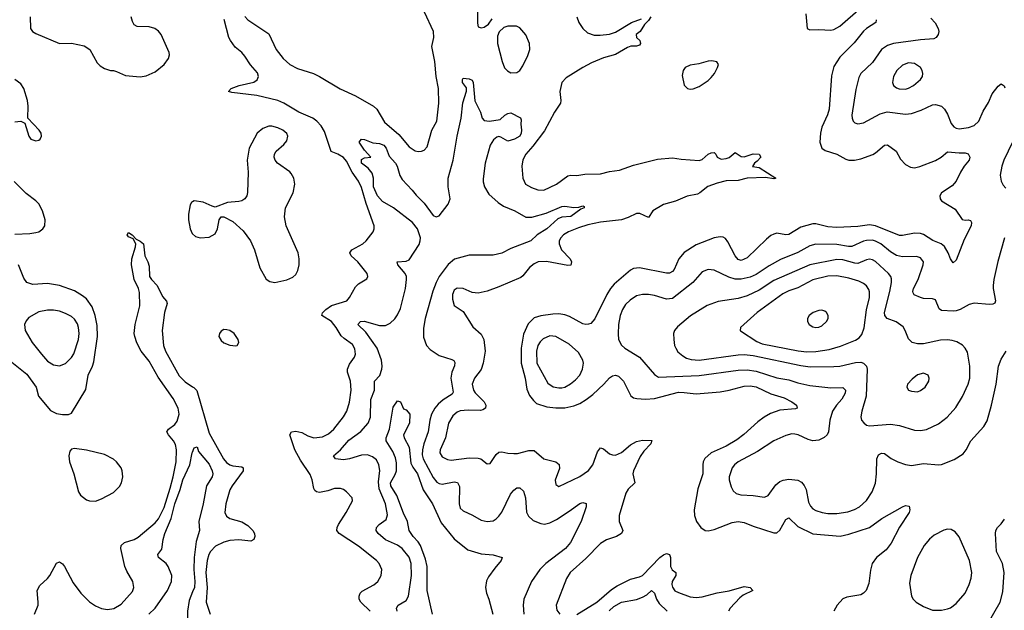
# Model space of a CAD drawing. Header units: inches. Extents: x 1682530 to 1839546, y 640742 to 791647.
# Tile 630 of 656: x 1788843 to 1795431, y 693896 to 697850. Entities that reach past the tile are written whole.
import ezdxf

# ---------------------------------------------------------------- set-up
doc = ezdxf.new("R2010")
doc.units = ezdxf.units.IN
doc.header["$MEASUREMENT"] = 0
doc.layers.add('B7689', color=7, linetype='Continuous')
doc.layers.add('B7699', color=7, linetype='Continuous')

msp = doc.modelspace()

# ---------------------------------------------------------------- linework, layer by layer
at = {"layer": 'B7689', "color": 5}
for points, elevation in [([(1788912.8, 697870), (1788915.8, 697790), (1788928.2, 697770), (1788950, 697756.5), (1789110, 697691.6), (1789190, 697692.8), (1789273.8, 697673.8), (1789311.8, 697650), (1789361.7, 697561.7), (1789381.4, 697541.4), (1789410, 697523.8), (1789450, 697510.7), (1789470, 697510.6), (1789490, 697504), (1789550, 697476.4), (1789650, 697468.5), (1789690, 697473.1), (1789750, 697500.3), (1789809.5, 697550), (1789839.3, 697590), (1789845.6, 697614.4), (1789843.7, 697630), (1789790.7, 697750.7), (1789772.8, 697772.8), (1789746.6, 697790), (1789710, 697802.2), (1789630, 697805.4), (1789610, 697815.1), (1789597, 697837), (1789589.1, 697870)], 620), ([(1788810, 697167.2), (1788850.6, 697170.6), (1788876.3, 697156.3), (1788903.1, 697070), (1788918, 697050), (1788950, 697038.7), (1788970, 697043.1), (1788980.9, 697050), (1788989.5, 697070), (1788987.3, 697090), (1788974, 697110), (1788897.2, 697190), (1788900.4, 697270), (1788895, 697310), (1788870, 697389.4), (1788850, 697421.6), (1788810, 697449.6)], 620), ([(1788810, 696413.4), (1788910, 696418), (1788950, 696424.6), (1788970, 696430.4), (1788997.6, 696450), (1789011.2, 696470), (1789012.4, 696510), (1788995.5, 696570), (1788970, 696616.8), (1788950, 696638), (1788886.3, 696686.3), (1788806.3, 696766.3)], 620), ([(1790000, 696630.8), (1789993.4, 696626.6), (1789982.8, 696610), (1789972.4, 696547.6), (1789972, 696510), (1789983.1, 696450), (1789997.8, 696417.8), (1790000, 696415.8)], 620), ([(1788942.5, 693870), (1788965.6, 693930), (1788967.7, 693950), (1788960.4, 694030), (1788977.6, 694062.4), (1789029.8, 694110.2), (1789044.7, 694130), (1789090, 694213), (1789110, 694221.6), (1789130, 694208), (1789143.1, 694190), (1789200.8, 694080.8), (1789252.7, 694010), (1789310, 693954), (1789350, 693925.7), (1789390, 693907.4), (1789430, 693901.1), (1789472.1, 693907.9), (1789522.9, 693937.1), (1789597.4, 694022.6), (1789607.8, 694050), (1789600.5, 694090), (1789559.1, 694159.1), (1789546.9, 694190), (1789519.3, 694310), (1789522.2, 694330), (1789545.1, 694350), (1789609.1, 694370.9), (1789635.1, 694384.9), (1789750, 694482.7), (1789771.7, 694508.3), (1789810, 694585.2), (1789850, 694713.1), (1789870.8, 694790), (1789889.4, 694890), (1789891.7, 694970), (1789885.4, 695005.4), (1789872.9, 695030), (1789837.8, 695070), (1789828.6, 695090), (1789839.7, 695110), (1789880.3, 695139.7), (1789897.5, 695162.5), (1789909.9, 695210), (1789904.2, 695250), (1789870, 695314), (1789770, 695457.3), (1789710, 695564.9), (1789655.3, 695630), (1789627.1, 695687.1), (1789612.3, 695730), (1789609.9, 695750), (1789614.7, 695810), (1789646.1, 695933.9), (1789644.4, 696024.4), (1789638.9, 696050), (1789609.9, 696110), (1789591.6, 696210), (1789593.3, 696250), (1789618.7, 696330), (1789619.5, 696350), (1789603.1, 696383.1), (1789570, 696395.3), (1789562.7, 696410), (1789570, 696424.7), (1789596, 696410), (1789621.4, 696381.4), (1789650, 696368.2), (1789671.8, 696350), (1789680.2, 696270), (1789701.1, 696230), (1789710, 696201), (1789711.6, 696130), (1789724.4, 696110), (1789762.8, 696070), (1789797.6, 695997.6), (1789825.3, 695965.3), (1789829.2, 695950), (1789811, 695889), (1789797, 695770), (1789806.2, 695670), (1789817.7, 695630), (1789910, 695464.8), (1789950, 695426.6), (1790000, 695392.3)], 580), ([(1788790, 695556.5), (1788890, 695476.9), (1788953.4, 695390), (1788969.1, 695329.1), (1789050, 695234.8), (1789090, 695214.8), (1789130, 695207.3), (1789170, 695206.8), (1789190, 695215.5), (1789285.3, 695374.7), (1789300.3, 695470), (1789329.9, 695530.1), (1789339.8, 695560.2), (1789363.6, 695730), (1789362, 695802), (1789349.1, 695870), (1789327.1, 695927.1), (1789290, 695980.4), (1789262.5, 696002.5), (1789210, 696034.2), (1789109.3, 696070), (1789030, 696083.5), (1788930, 696077.2), (1788890.7, 696090.7), (1788870, 696119.5), (1788835.1, 696210)], 620), ([(1789707.2, 693870), (1789750, 693911), (1789830.9, 694030), (1789859.6, 694090), (1789859.9, 694130), (1789836.7, 694190), (1789822.4, 694210), (1789772.2, 694250), (1789766.9, 694270), (1789793.3, 694306.7), (1789803, 694370), (1789814.5, 694410), (1789856.3, 694510), (1789880.7, 694610), (1789916, 694704), (1789933.9, 694770), (1789981.2, 694870), (1789997.8, 694950), (1790000, 694955.9)], 560), ([(1790000, 694019.4), (1789977.5, 693962.5), (1789964.9, 693890), (1789964.8, 693810), (1789985, 693730), (1789999.5, 693699.5), (1790000, 693698.8)], 560)]:
    msp.add_lwpolyline(points, dxfattribs=dict(at, elevation=elevation))
for points, elevation in [([(1789030, 695905.6), (1788970, 695894.2), (1788903.9, 695856.1), (1788885.3, 695834.7), (1788875.8, 695810), (1788880.3, 695770), (1788925.8, 695690), (1788989.2, 695610), (1789030, 695564.7), (1789070, 695539.2), (1789110, 695532.1), (1789150, 695548.2), (1789190, 695587.8), (1789206.2, 695613.8), (1789237, 695710), (1789241.5, 695750), (1789237.4, 695790), (1789230, 695814), (1789210, 695844.2), (1789190, 695862.5), (1789150, 695884), (1789110, 695898.2), (1789070, 695905.3)], 640), ([(1789210, 694979.3), (1789190, 694975.3), (1789178, 694962), (1789170.8, 694930), (1789176.3, 694890), (1789204.4, 694810), (1789237.6, 694690), (1789250, 694668.2), (1789290, 694636.4), (1789310, 694628.5), (1789350, 694626), (1789390, 694642.3), (1789470, 694685.5), (1789510, 694725.3), (1789523.1, 694750), (1789532.2, 694790), (1789529.7, 694829.7), (1789521.3, 694850), (1789491.8, 694890), (1789470, 694907.6), (1789410, 694938.7), (1789290, 694969.4)], 620)]:
    msp.add_lwpolyline(points, close=True, dxfattribs=dict(at, elevation=elevation))
at = {"layer": 'B7699', "color": 5}
for points, elevation in [([(1790350.3, 697870.3), (1790368.6, 697848.6), (1790510, 697754.6), (1790558.6, 697650), (1790607, 697590), (1790650, 697550.9), (1790702.6, 697522.6), (1790808.6, 697488.6), (1790850, 697470.3), (1790986.4, 697386.4), (1791090, 697340.6), (1791210.7, 697270.7), (1791232.3, 697250), (1791285, 697165), (1791380.3, 697080.3), (1791450, 696998.4), (1791490, 696972.4), (1791510, 696966.7), (1791531.2, 696968.8), (1791550, 696977.1), (1791570, 696999.1), (1791601.4, 697110), (1791633.5, 697170), (1791647.5, 697290), (1791644.2, 697390), (1791628.7, 697468.7), (1791620.9, 697570), (1791600.6, 697670), (1791613, 697730), (1791611, 697770), (1791491.8, 698031.8)], 580), ([(1791907.1, 697907.1), (1791905.8, 697825.8), (1791910, 697802.8), (1791930, 697796.3), (1791950, 697800.5), (1791979.7, 697820.3), (1792003.8, 697856.2)], 580), ([(1794103.7, 697890), (1794112, 697790), (1794130, 697781), (1794190, 697783.7), (1794270, 697779.3), (1794290, 697783.2), (1794330, 697806.3), (1794470, 697928.5)], 620), ([(1791188.8, 693890), (1791126.2, 693950), (1791115, 693970), (1791113.8, 693990), (1791120.4, 694010), (1791134.9, 694025.1), (1791212.1, 694067.9), (1791238.7, 694090), (1791261.1, 694130), (1791265.1, 694170), (1791248, 694210), (1791229.7, 694230), (1791110, 694326.2), (1790979.7, 694410), (1790965.1, 694430), (1790966.2, 694450), (1790975.3, 694470), (1791026.9, 694550), (1791069.5, 694630), (1791066.6, 694650), (1791030, 694689.5), (1791010, 694704.5), (1790990, 694711.6), (1790950, 694711.3), (1790904.9, 694695.1), (1790850, 694685.1), (1790830, 694689.6), (1790818.9, 694698.9), (1790811.1, 694711.1), (1790800.4, 694770), (1790786.3, 694806.3), (1790721.4, 694901.4), (1790684.8, 694970), (1790651.3, 695070), (1790660.9, 695090), (1790690, 695096.5), (1790730, 695087.1), (1790770, 695063.6), (1790810, 695050.2), (1790870, 695058.6), (1790910, 695078.5), (1790945.7, 695110), (1791009.2, 695190.8), (1791031.8, 695230), (1791049.9, 695290.1), (1791060.2, 695370), (1791056.8, 695430), (1791036.8, 695490), (1791036.3, 695510), (1791050, 695543.1), (1791083.9, 695590), (1791089.8, 695610.2), (1791086.3, 695646.3), (1791070, 695675.1), (1791014.9, 695714.9), (1790994.7, 695734.7), (1790961.6, 695790), (1790930, 695829), (1790865.7, 695870), (1790868.4, 695888.4), (1790890.7, 695910), (1790930, 695935.8), (1791031.1, 695968.9), (1791049.9, 695990.1), (1791090, 696062.6), (1791110, 696081.1), (1791165.1, 696114.9), (1791172.7, 696130), (1791167.3, 696150), (1791104.7, 696230), (1791062, 696270), (1791052.4, 696290), (1791065.7, 696310), (1791139.7, 696350), (1791161.7, 696370), (1791207.6, 696430), (1791214.7, 696450), (1791214.3, 696470), (1791160.6, 696620.6), (1791130, 696726), (1791110, 696769.8), (1791068.2, 696828.2), (1791030, 696902.9), (1791010, 696927.2), (1790970.8, 696950.8), (1790926.7, 696966.7), (1790882.3, 697102.3), (1790859.3, 697139.3), (1790830.7, 697170.7), (1790803.4, 697190), (1790710, 697230.3), (1790610.9, 697290.9), (1790570, 697309), (1790430, 697341.8), (1790261.6, 697361.6), (1790239.3, 697370), (1790257, 697390), (1790311.8, 697410), (1790410, 697431.1), (1790432.2, 697447.8), (1790439.8, 697470), (1790434.2, 697494.2), (1790387.5, 697547.5), (1790350, 697606.6), (1790329.1, 697630), (1790285.8, 697665.8), (1790254.5, 697710), (1790243.4, 697730), (1790210.5, 697850.5)], 580), ([(1793066.8, 697870), (1793050, 697844.5), (1793023.2, 697816.8), (1792994.8, 697770), (1792968.2, 697750), (1792970.7, 697730), (1792992.4, 697710), (1792997, 697690), (1792990, 697679.5), (1792970, 697671.6), (1792932.3, 697672.3), (1792910, 697664.8), (1792830, 697617.4), (1792750, 697594.4), (1792670, 697561.2), (1792610, 697529), (1792500.1, 697459.9), (1792471.2, 697430), (1792457.3, 697370), (1792464.2, 697310), (1792461.8, 697290), (1792421.1, 697230), (1792353.5, 697106.5), (1792277.5, 697002.5), (1792228.8, 696950), (1792209.1, 696910.9), (1792203.1, 696870), (1792208.8, 696790), (1792228.4, 696750), (1792267.3, 696727.3), (1792310, 696710.3), (1792349.1, 696709.1), (1792435.8, 696750), (1792510, 696803.6), (1792530, 696810.2), (1792570, 696806.5), (1792623.5, 696816.5), (1792730, 696818.5), (1792790, 696833.3), (1792857.2, 696842.8), (1792950, 696875.8), (1793110, 696916.5), (1793210, 696924.6), (1793270, 696915.2), (1793390, 696907.2), (1793410, 696914.4), (1793450, 696949.2), (1793470, 696959.7), (1793490, 696960.3), (1793502, 696950), (1793510.4, 696930), (1793537.1, 696917.1), (1793570, 696920.6), (1793590, 696928.4), (1793630, 696960.4), (1793670, 696934), (1793690, 696932.1), (1793750, 696951.7), (1793791, 696950), (1793803, 696930), (1793777.4, 696902.6), (1793758.8, 696890), (1793747.3, 696867.3), (1793790, 696860.4), (1793902, 696790), (1793890, 696784), (1793832.8, 696792.8), (1793711.2, 696788.8), (1793650, 696772.8), (1793569.1, 696770.9), (1793510, 696755.7), (1793447.6, 696732.4), (1793394.4, 696690), (1793377.4, 696682.6), (1793310, 696668.3), (1793230, 696634.5), (1793150, 696613.2), (1793080.3, 696570), (1793050, 696526.6), (1792991.7, 696551.7), (1792970, 696552.4), (1792915.2, 696524.8), (1792870.5, 696509.5), (1792730, 696493.7), (1792643.9, 696476.1), (1792583.1, 696456.9), (1792516.1, 696430), (1792481.6, 696410), (1792462.7, 696390), (1792453.4, 696370), (1792452.5, 696350), (1792468.8, 696310), (1792526.2, 696250), (1792535.5, 696230), (1792530, 696206.6), (1792510, 696203.7), (1792368.9, 696231.1), (1792312, 696228), (1792285.3, 696214.7), (1792253.6, 696190), (1792210, 696135.1), (1792195.9, 696124.1), (1792050, 696062.4), (1791970, 696033.3), (1791910, 696018.7), (1791870, 696022.9), (1791810, 696051.6), (1791770, 696051.8), (1791750, 696039.3), (1791738.4, 696010), (1791738, 695978), (1791750, 695936), (1791810, 695897.3), (1791874.8, 695794.8), (1791930, 695743.7), (1791948.7, 695708.7), (1791957.3, 695630), (1791945.1, 695550), (1791931.3, 695508.7), (1791885.3, 695450), (1791871.3, 695410), (1791879.3, 695370), (1791890, 695353.1), (1791951.8, 695291.8), (1791961.2, 695270), (1791959, 695250), (1791942.2, 695237.8), (1791926.3, 695233.7), (1791844.6, 695235.4), (1791790, 695230.5), (1791770, 695222.9), (1791741.8, 695198.2), (1791712.7, 695150), (1791691.9, 695050), (1791655.3, 694970), (1791653.4, 694950), (1791670, 694924.6), (1791705.3, 694905.3), (1791730, 694901.6), (1791850, 694916.6), (1791910, 694915.6), (1791929.3, 694909.3), (1791970, 694876.3), (1791990, 694879.1), (1792030, 694939.5), (1792050, 694955.3), (1792070, 694958), (1792110, 694948.4), (1792150, 694945), (1792173.4, 694946.6), (1792250, 694965.4), (1792285.8, 694965.8), (1792350.2, 694910.2), (1792431.1, 694891.1), (1792453.2, 694873.2), (1792454.5, 694845.5), (1792426.7, 694766.7), (1792430, 694738), (1792450, 694724), (1792590, 694791.7), (1792650, 694833.1), (1792678.2, 694870), (1792710, 694957.1), (1792730, 694984.2), (1792750, 694977.3), (1792790, 694944.3), (1792810, 694936.8), (1792830, 694935.9), (1792870, 694953.5), (1792930, 695004.3), (1792970, 695026.8), (1793010, 695034.7), (1793073.7, 695033.7), (1793066, 695010), (1793018.7, 694961.3), (1792993.6, 694926.4), (1792950.4, 694830.4), (1792945.5, 694810), (1792958, 694750), (1792913.8, 694706.2), (1792898.6, 694681.4), (1792853.4, 694530), (1792854.3, 694490), (1792878.7, 694430), (1792870.4, 694410), (1792837.3, 694390), (1792770, 694367.6), (1792730, 694343.5), (1792630, 694243.9), (1792525.2, 694150), (1792501.8, 694110), (1792432, 693930), (1792437.2, 693897.2), (1792457.1, 693870)], 580), ([(1794573.7, 697850), (1794572.4, 697830), (1794510, 697791.8), (1794488, 697772), (1794425.8, 697694.2), (1794330, 697598), (1794290, 697536.4), (1794274.9, 697474.9), (1794258.5, 697250), (1794247.6, 697212.4), (1794211, 697130), (1794200.6, 697090), (1794197.6, 697030), (1794210, 696990.5), (1794233.5, 696973.5), (1794310, 696950.2), (1794370, 696916.9), (1794390, 696910.3), (1794429.1, 696909.1), (1794470, 696918), (1794552.2, 696947.8), (1794570, 696957.8), (1794630, 697010.3), (1794650, 697012), (1794708.4, 696970), (1794735.9, 696915.9), (1794770, 696880.4), (1794803.4, 696863.4), (1794830, 696858.9), (1794866.6, 696866.6), (1794970, 696906.5), (1795009.6, 696930), (1795050, 696965.7), (1795130, 696958.2), (1795170, 696959), (1795190, 696952.4), (1795200.3, 696930), (1795196.5, 696910), (1795163.1, 696870), (1795137.4, 696830), (1795110, 696769.5), (1795081.4, 696738.6), (1795010, 696691), (1795000.7, 696670), (1795002.2, 696650), (1795010, 696638), (1795101.3, 696581.3), (1795150, 696513.4), (1795168.6, 696508.6), (1795190.3, 696510.3), (1795204.7, 696504.7), (1795212.4, 696492.4), (1795209.1, 696470), (1795162, 696378), (1795110, 696240.7), (1795090, 696222.9), (1795070, 696249.4), (1795054.5, 696290), (1795031.1, 696331.1), (1795009.5, 696349.5), (1794952.2, 696372.2), (1794890, 696411.2), (1794870, 696419.2), (1794830, 696421.9), (1794750, 696405.7), (1794730, 696405.4), (1794570, 696469), (1794530, 696476.6), (1794450, 696465.8), (1794310, 696459.2), (1794250, 696464.3), (1794170, 696482.4), (1794150, 696482.5), (1794070, 696461.7), (1793990, 696412.2), (1793970, 696410.6), (1793910, 696419.8), (1793890, 696414.7), (1793870, 696405.4), (1793839.3, 696380.7), (1793710, 696255.3), (1793670, 696238.4), (1793650, 696244.5), (1793630, 696268.2), (1793582.2, 696362.2), (1793565.5, 696385.5), (1793550, 696394), (1793530, 696396.8), (1793490, 696388.7), (1793370, 696342.8), (1793290, 696291.8), (1793253.4, 696250), (1793222.5, 696177.5), (1793210, 696164.5), (1793190, 696154.2), (1793170, 696152.2), (1792990.2, 696189.8), (1792950, 696183.8), (1792930, 696173.1), (1792821, 696079), (1792795.9, 696050), (1792771.4, 696010), (1792692.3, 695847.7), (1792663.5, 695816.5), (1792650, 695810.7), (1792630.2, 695809.8), (1792610, 695814.6), (1792522, 695862), (1792490, 695873.4), (1792450, 695879.9), (1792410, 695878.8), (1792330, 695867.1), (1792286.4, 695853.6), (1792246.1, 695813.9), (1792214.2, 695745.8), (1792199.3, 695650), (1792199.1, 695550), (1792225.3, 695450), (1792237, 695377), (1792254.4, 695334.4), (1792279.8, 695299.8), (1792301.2, 695281.2), (1792370, 695257.7), (1792430, 695251), (1792490, 695251.8), (1792550, 695266), (1792590, 695281), (1792633.4, 695306.6), (1792678.3, 695341.7), (1792751, 695409), (1792790, 695452.6), (1792810, 695466.9), (1792830, 695471.3), (1792850, 695464), (1792882.4, 695430), (1792931.7, 695331.7), (1792950, 695319.7), (1792973.2, 695313.2), (1793030, 695309), (1793090, 695313.1), (1793250, 695355.6), (1793290, 695355.1), (1793370, 695345.1), (1793530, 695358.7), (1793589.4, 695369.4), (1793690, 695396.8), (1793730, 695399.1), (1793770, 695391.2), (1793870, 695345.1), (1793958, 695318), (1794010, 695292.9), (1794040.4, 695270), (1794044.9, 695250), (1794034.4, 695245.6), (1793930, 695235.4), (1793867.2, 695212.8), (1793823.7, 695190), (1793781.1, 695158.9), (1793687.9, 695072.1), (1793641.9, 695038.1), (1793570, 694994.7), (1793470.2, 694949.8), (1793427.6, 694912.4), (1793416.9, 694890), (1793413.8, 694870), (1793414.8, 694810), (1793379.7, 694710), (1793355, 694570), (1793357.8, 694530), (1793372.3, 694490), (1793401.5, 694450), (1793430, 694431.3), (1793450, 694429.3), (1793490, 694437.7), (1793610, 694484.5), (1793650, 694491.1), (1793690, 694484.5), (1793750, 694459.8), (1793890, 694414.9), (1793910, 694415.8), (1793930, 694432.7), (1793970, 694505.3), (1793990, 694515.3), (1794050, 694458.1), (1794150, 694408.4), (1794331.9, 694391.9), (1794390, 694405.6), (1794529.9, 694450.1), (1794612.1, 694510), (1794750, 694588.5), (1794770, 694597.1), (1794794.4, 694594.4), (1794799.3, 694570), (1794793.7, 694550), (1794730, 694453.3), (1794674.8, 694345.2), (1794639.6, 694300.4), (1794575.3, 694250), (1794546, 694210), (1794535.1, 694164.9), (1794525, 694075), (1794506, 694030), (1794490, 694011.3), (1794470, 693999.1), (1794376.7, 693983.3), (1794350, 693972.8), (1794312.9, 693930), (1794291.5, 693890)], 620), ([(1792570.9, 697870), (1792584.1, 697830), (1792610.1, 697790.1), (1792642.4, 697762.4), (1792686.9, 697746.9), (1792726, 697746), (1792790, 697753.1), (1792830, 697766.7), (1792937.4, 697830), (1793004, 697856)], 580), ([(1794939.8, 697859.8), (1794969.3, 697829.3), (1794989, 697790), (1794992.9, 697770), (1794988.8, 697750), (1794974.4, 697730), (1794958.6, 697721.4), (1794870, 697714.8), (1794690, 697690.6), (1794650, 697677.8), (1794610, 697649.7), (1794550, 697564.4), (1794470.3, 697490), (1794457.6, 697462.4), (1794436.7, 697383.3), (1794411.7, 697210), (1794412, 697190), (1794420.4, 697170), (1794430, 697159.3), (1794450, 697153.4), (1794490, 697159.6), (1794600.5, 697219.5), (1794647.8, 697232.2), (1794770, 697218.2), (1794810, 697222.4), (1794875.5, 697244.5), (1794950, 697279), (1794970, 697281.5), (1795010, 697270.2), (1795030, 697251.7), (1795050, 697216.4), (1795074.6, 697154.6), (1795092.5, 697132.5), (1795110, 697123.5), (1795130, 697120.1), (1795192.3, 697127.7), (1795230, 697142), (1795260.3, 697170), (1795290, 697238.4), (1795324.9, 697295.1), (1795350, 697352.7), (1795390, 697404.9), (1795410, 697420.7), (1795430, 697406.8), (1795434.8, 697394.8)], 640), ([(1791369, 693890), (1791364.5, 693910), (1791374.7, 693930), (1791430, 693961.1), (1791444.4, 693990), (1791464.4, 694130), (1791462.5, 694210), (1791450, 694251.1), (1791401.4, 694310), (1791370, 694332.2), (1791290, 694368.3), (1791240.7, 694410), (1791227.8, 694430), (1791229.8, 694450), (1791248.5, 694470), (1791294.9, 694505.1), (1791304.8, 694535.2), (1791289.8, 694610), (1791249, 694710), (1791244.1, 694755.9), (1791253.2, 694833.2), (1791246.5, 694870), (1791230, 694903.1), (1791204.7, 694924.7), (1791170, 694936.1), (1791130, 694934.6), (1791050, 694910.5), (1791010, 694903.6), (1790956, 694910), (1790942.6, 694930), (1790990, 694971.5), (1791045.6, 695034.4), (1791126.3, 695093.7), (1791174.9, 695150), (1791189.9, 695190.1), (1791193.5, 695306.5), (1791216.5, 695370), (1791217.8, 695430), (1791251.6, 695468.4), (1791266.1, 695510), (1791268.3, 695530), (1791263, 695570), (1791233.8, 695650), (1791158.7, 695758.7), (1791104.5, 695810), (1791124, 695830), (1791148.8, 695831.2), (1791250, 695803.2), (1791290, 695802.4), (1791322, 695818), (1791352.3, 695847.7), (1791370, 695873.7), (1791390, 695916.9), (1791425.5, 696050), (1791432.2, 696110), (1791431, 696130), (1791421.2, 696150), (1791373.3, 696210), (1791369.7, 696230), (1791430, 696233.6), (1791450, 696243.5), (1791515.3, 696344.7), (1791523.4, 696370), (1791523.8, 696390), (1791504.3, 696450), (1791471.8, 696491.8), (1791344, 696590), (1791270, 696633.7), (1791236.5, 696670), (1791209.9, 696730), (1791209.9, 696790), (1791202.2, 696822.2), (1791175.5, 696855.5), (1791129.8, 696890), (1791130, 696914.8), (1791150, 696924.9), (1791193.2, 696930), (1791150, 696977.2), (1791114, 697030), (1791130, 697050.5), (1791150, 697047.3), (1791205.8, 697025.8), (1791250, 697021.3), (1791279, 697010), (1791295.8, 696990), (1791315.6, 696935.6), (1791356.6, 696890), (1791368.4, 696870), (1791386.1, 696806.1), (1791401.1, 696781.1), (1791469.5, 696709.5), (1791495.8, 696675.8), (1791550, 696622.8), (1791610, 696538.5), (1791630, 696530.3), (1791650, 696536.9), (1791710, 696614.3), (1791723.2, 696650), (1791710.4, 696730), (1791710.4, 696789.6), (1791744.2, 696910), (1791769.8, 697070.2), (1791797.4, 697190), (1791807.2, 697292.8), (1791832.5, 697372.5), (1791832.9, 697392.9), (1791806, 697430), (1791805.2, 697450), (1791810, 697458), (1791850, 697454.9), (1791870, 697444), (1791877, 697430), (1791887.3, 697307.3), (1791925.3, 697230), (1791938, 697190), (1791950, 697174.4), (1791986, 697170), (1792058.6, 697181.4), (1792090, 697210.7), (1792110, 697222.8), (1792130, 697226), (1792193.7, 697193.7), (1792199.3, 697179.3), (1792197, 697150), (1792201.3, 697110), (1792198.9, 697090), (1792188.5, 697070), (1792152.8, 697050), (1792110, 697037.2), (1792063.3, 697063.3), (1792050, 697067.4), (1792036.2, 697063.8), (1792014.1, 697045.9), (1791991, 697010), (1791956.8, 696890), (1791944.7, 696784.7), (1791945, 696765), (1791954, 696730), (1791982, 696682), (1792045.1, 696625.1), (1792080.9, 696600.9), (1792155.5, 696570), (1792230, 696528.2), (1792270, 696528.4), (1792365, 696555), (1792470, 696599.2), (1792490, 696601.3), (1792550, 696591.8), (1792584.2, 696595.8), (1792610, 696604.7), (1792618.8, 696598.8), (1792618.8, 696590), (1792598.5, 696581.5), (1792530, 696532.6), (1792470, 696528.2), (1792444.2, 696515.8), (1792370, 696449.2), (1792306.5, 696410), (1792263, 696370), (1792130, 696317.7), (1792070, 696286.4), (1792010, 696273.5), (1791850, 696273.9), (1791752.5, 696247.5), (1791709.7, 696210.3), (1791649.7, 696130.3), (1791629.1, 696090), (1791607.9, 696032.1), (1791555.2, 695850), (1791545.8, 695785.8), (1791545.6, 695725.6), (1791564.9, 695670), (1791590, 695643.1), (1791650, 695602.4), (1791735.3, 695575.3), (1791747.5, 695567.5), (1791755.3, 695555.3), (1791751.9, 695531.9), (1791734.4, 695490), (1791728.8, 695451.2), (1791742.6, 695357.4), (1791736.2, 695343.8), (1791675.7, 695304.3), (1791643.2, 695276.8), (1791621.1, 695250), (1791598.9, 695210), (1791587.4, 695170), (1791575.9, 695090), (1791547.1, 695010), (1791537.7, 694970), (1791536.4, 694936.4), (1791542.2, 694910), (1791610, 694785), (1791634.9, 694754.9), (1791650, 694745), (1791670, 694740.2), (1791750, 694756.3), (1791772.4, 694752.4), (1791784.7, 694724.7), (1791783.5, 694610), (1791790, 694580.5), (1791810, 694561.7), (1791873, 694533), (1791930, 694498.7), (1791970, 694490.4), (1792010, 694495.5), (1792030, 694508), (1792050, 694526.4), (1792070, 694554), (1792126.9, 694673.1), (1792150, 694701.1), (1792170, 694715.3), (1792190, 694717), (1792214.4, 694694.4), (1792228.4, 694650), (1792234.4, 694554.4), (1792247.1, 694527.1), (1792278.6, 694498.6), (1792330, 694476.5), (1792353.9, 694473.9), (1792390, 694483), (1792434.7, 694505.3), (1792520.3, 694559.7), (1792590, 694611.4), (1792610, 694618.7), (1792632.3, 694612.3), (1792633.7, 694590), (1792600.9, 694490), (1792529.2, 694350), (1792494, 694310), (1792364.2, 694210), (1792323.8, 694170), (1792268.1, 694090), (1792216.1, 693970), (1792211.3, 693930), (1792217.2, 693870)], 560), ([(1790000, 696415.8), (1790019, 696399), (1790050, 696388.9), (1790110, 696394.9), (1790150, 696417.3), (1790165.6, 696450), (1790177, 696510), (1790190, 696531), (1790210, 696530.6), (1790270, 696498.7), (1790337.3, 696437.3), (1790386.5, 696370), (1790414.4, 696310), (1790449.3, 696189.3), (1790492.6, 696112.6), (1790517.1, 696097.1), (1790550, 696090.3), (1790630, 696108.8), (1790670, 696125.3), (1790690, 696143.8), (1790704.7, 696170), (1790712.4, 696210), (1790713.1, 696250), (1790706.2, 696290), (1790626, 696470), (1790613.9, 696530), (1790622.4, 696590), (1790673.3, 696690), (1790683.4, 696750), (1790676.2, 696790), (1790659.9, 696819.9), (1790650, 696831.8), (1790568.3, 696890), (1790552.4, 696910), (1790545.7, 696930), (1790548.3, 696950), (1790559.7, 696970), (1790610, 697014), (1790630, 697038.4), (1790636.2, 697070), (1790630, 697087.3), (1790604.4, 697110), (1790570, 697126), (1790530, 697138), (1790510, 697137.4), (1790470, 697121.8), (1790431.4, 697090), (1790378.3, 696990), (1790366, 696910), (1790372.3, 696830), (1790367.1, 696692.9), (1790362.3, 696670), (1790350.3, 696650), (1790330, 696636.9), (1790310, 696632.1), (1790233, 696627), (1790150, 696596), (1790130, 696600.7), (1790070, 696627.8), (1790010, 696637.2), (1790000, 696630.8)], 620), ([(1795514.9, 697090), (1795427.5, 696910), (1795415, 696870), (1795404.4, 696810), (1795410.2, 696770), (1795423.2, 696743.2), (1795442, 696722)], 640), ([(1795431.4, 696390), (1795388, 696232), (1795361.1, 696110), (1795356.5, 696070), (1795356.5, 696050), (1795372.2, 695967.8), (1795368, 695952), (1795355.1, 695944.9), (1795330, 695942.6), (1795230, 695952.4), (1795196.5, 695943.5), (1795136.3, 695910), (1795110, 695901.1), (1795090, 695897.7), (1795010, 695903), (1794995.2, 695915.2), (1794970, 695973.6), (1794950, 695981.3), (1794890, 695984.4), (1794870, 695989.7), (1794829, 696009), (1794821.2, 696021.2), (1794818.5, 696030), (1794824.4, 696050), (1794855.8, 696110), (1794888.7, 696210), (1794889.7, 696230), (1794870, 696254.7), (1794844.2, 696264.2), (1794750, 696262.8), (1794710, 696272), (1794670, 696296), (1794604.8, 696350), (1794570, 696368.2), (1794550, 696373.1), (1794510, 696372.5), (1794490, 696366.7), (1794410, 696331.2), (1794388.7, 696331.3), (1794310, 696345.8), (1794170, 696346.4), (1794130, 696337), (1794049.2, 696290.8), (1793934.5, 696245.5), (1793857.7, 696202.3), (1793770, 696144.6), (1793730, 696126.6), (1793670, 696113.8), (1793630, 696113.6), (1793586.8, 696126.8), (1793490, 696173.8), (1793450, 696178), (1793410, 696163.1), (1793346.7, 696090), (1793210, 695983.5), (1793170, 695979.4), (1793090, 696004.1), (1793050, 696009.8), (1793010, 696009.8), (1792970, 696000.3), (1792927.2, 695972.8), (1792897.3, 695942.7), (1792877.1, 695910), (1792861.7, 695870), (1792849.3, 695810), (1792847.1, 695747.1), (1792850.3, 695710), (1792870, 695670.4), (1792892.7, 695650), (1792990.1, 695590.1), (1793090, 695475.8), (1793117.5, 695457.5), (1793390, 695467.5), (1793650, 695503.3), (1793710, 695505.1), (1793770, 695496.3), (1793908.2, 695451.8), (1793990, 695438.9), (1794050, 695419.5), (1794130, 695401.1), (1794270, 695385.9), (1794350, 695387.6), (1794367.6, 695370), (1794366.5, 695350), (1794344, 695310), (1794307.5, 695270), (1794281.6, 695230), (1794262.6, 695170), (1794255.6, 695090), (1794244.9, 695070), (1794226.6, 695053.4), (1794190, 695035.3), (1794150, 695031.9), (1794119.2, 695039.2), (1794052.3, 695070), (1794030, 695075.3), (1794010, 695077.6), (1793970, 695067.2), (1793890, 695030.8), (1793779.8, 694960.2), (1793650, 694889.8), (1793625.4, 694870), (1793610.1, 694849.9), (1793591, 694790), (1793591.1, 694770), (1793603.7, 694723.7), (1793617.1, 694697.1), (1793637.8, 694677.8), (1793668.4, 694668.4), (1793750, 694664.5), (1793827, 694653), (1793850, 694664), (1793903, 694737), (1793930, 694758.9), (1793951.7, 694768.3), (1793990, 694774.9), (1794050, 694767.2), (1794074.4, 694754.4), (1794092.7, 694732.7), (1794104.2, 694704.2), (1794120.9, 694620.9), (1794133.7, 694593.7), (1794150, 694576.1), (1794170, 694564.1), (1794211.3, 694551.3), (1794250, 694545.3), (1794310, 694544.3), (1794383.9, 694556.1), (1794429.2, 694570.8), (1794462, 694590), (1794510, 694632.2), (1794546, 694690), (1794570, 694746.8), (1794576.8, 694810), (1794578.5, 694910), (1794590, 694937.1), (1794610, 694948.4), (1794630, 694944.9), (1794673.6, 694913.6), (1794718, 694890), (1794770, 694871.3), (1794810, 694866.2), (1794890, 694878.6), (1794990, 694870.2), (1795010, 694872.8), (1795094.7, 694905.3), (1795156.8, 694943.2), (1795176.2, 694970), (1795206, 695030), (1795293.5, 695126.5), (1795315.4, 695164.6), (1795345.7, 695270), (1795376.8, 695410), (1795392.2, 695530), (1795410, 695578), (1795444.5, 695630)], 640), ([(1790000, 695392.3), (1790007.3, 695387.3), (1790027.5, 695367.5), (1790110, 695082.3), (1790207.1, 694910), (1790226.4, 694886.4), (1790250, 694870.2), (1790270, 694863.5), (1790330, 694857.6), (1790339.3, 694850), (1790338.3, 694830), (1790263.6, 694730), (1790250, 694702), (1790222.6, 694610), (1790216.5, 694550), (1790227.2, 694527.2), (1790250, 694512), (1790330, 694488.9), (1790370, 694464.2), (1790402.6, 694430), (1790413.4, 694410), (1790415.8, 694390), (1790410, 694369.4), (1790390, 694358.7), (1790308.9, 694368.9), (1790250, 694363.4), (1790210, 694353), (1790153.2, 694326.8), (1790119.4, 694290), (1790108.9, 694270), (1790098.5, 694230), (1790089.2, 694150), (1790097.5, 694050), (1790091.7, 693951.7), (1790118, 693870)], 580), ([(1791605.9, 693870), (1791569.9, 694030), (1791568.4, 694190), (1791558.9, 694238.9), (1791525.7, 694330), (1791510, 694353.6), (1791475.7, 694390), (1791449.8, 694430), (1791437.9, 694490), (1791410, 694546.2), (1791365.6, 694665.6), (1791325.7, 694730), (1791325, 694750), (1791354.8, 694805.2), (1791363.2, 694830), (1791363.6, 694883.6), (1791356.7, 694916.7), (1791338.7, 694958.7), (1791295.4, 695030), (1791295.4, 695050), (1791316.9, 695110), (1791343, 695257), (1791370, 695298), (1791390, 695292), (1791410, 695246), (1791430, 695238), (1791453, 695210), (1791450.3, 695149.7), (1791411, 695070), (1791416, 695050), (1791448, 694988), (1791460.5, 694880.5), (1791473.6, 694853.6), (1791505.1, 694810), (1791543.3, 694703.3), (1791604.6, 694610), (1791662.3, 694482.3), (1791750, 694373.8), (1791841.4, 694301.4), (1791930, 694275), (1792010, 694267.4), (1792071, 694250), (1792064.9, 694230), (1792021.1, 694178.9), (1791979.6, 694120.4), (1791966.8, 694093.2), (1791959, 694050), (1791965.5, 694010), (1791981.2, 693970), (1792009.3, 693870)], 540), ([(1790000, 694955.9), (1790010, 694983), (1790030, 694990.7), (1790040.3, 694960.3), (1790110, 694875.7), (1790131.3, 694830), (1790134.9, 694810), (1790130.7, 694789.3), (1790092.9, 694730), (1790071.5, 694610), (1790042, 694490), (1790046.5, 694430), (1790023.3, 694356.7), (1790011.2, 694248.8), (1790007.5, 694170), (1790013.9, 694090), (1790012.1, 694050), (1790000, 694019.4)], 560), ([(1795310, 693788.2), (1795402.6, 693950), (1795421.1, 694018.9), (1795430.8, 694149.2), (1795418.5, 694210), (1795379.3, 694290), (1795371.5, 694410), (1795375.1, 694430), (1795386, 694450), (1795410, 694474.4), (1795432.5, 694507.5)], 620), ([(1792570, 693868), (1792705.7, 693950), (1792803.9, 694036.1), (1792839.7, 694060.3), (1792930, 694105.8), (1792990, 694120.7), (1793010, 694130.2), (1793126.1, 694250), (1793150, 694268), (1793170, 694276.6), (1793191.3, 694270), (1793197.5, 694250), (1793197.9, 694190), (1793208.3, 694168.3), (1793233.1, 694150), (1793233.4, 694130), (1793209.4, 694090), (1793207.1, 694070), (1793211, 694051), (1793227.5, 694027.5), (1793250, 694014.7), (1793330, 693986.7), (1793370, 693981.2), (1793410, 693986.1), (1793510, 694013.5), (1793590, 694026.4), (1793690, 694055.8), (1793730.8, 694050), (1793748.4, 694030), (1793683.1, 693996.9), (1793660.4, 693979.6), (1793597.4, 693910), (1793585.9, 693890)], 580), ([(1792786.5, 693893.5), (1792818.7, 693921.3), (1792870, 693950.1), (1792970, 693969.6), (1793010, 693984.2), (1793039, 694001), (1793070, 694028.9), (1793090, 694010.6), (1793103.3, 693970), (1793121.7, 693941.7), (1793175.8, 693890)], 560)]:
    msp.add_lwpolyline(points, dxfattribs=dict(at, elevation=elevation))
for points, elevation in [([(1792167.6, 697807.6), (1792110, 697807.3), (1792082, 697798), (1792050.3, 697769.7), (1792040.3, 697739.7), (1792040.9, 697690), (1792070.3, 697570), (1792087.9, 697527.9), (1792107.4, 697507.4), (1792130, 697494.4), (1792170, 697495.3), (1792190, 697510.4), (1792210, 697540.4), (1792242.9, 697610), (1792255.8, 697650), (1792254.6, 697690), (1792230, 697747.6), (1792190, 697794.5)], 580), ([(1793474.3, 697574.3), (1793450, 697572.8), (1793386.4, 697553.6), (1793330, 697545.8), (1793296.1, 697530), (1793282, 697510), (1793276.7, 697476.7), (1793290, 697411), (1793310.4, 697390.4), (1793330, 697384.9), (1793350, 697386.7), (1793390, 697401.7), (1793450, 697442.8), (1793470, 697463.1), (1793491, 697490), (1793513, 697530), (1793518.4, 697550), (1793507.7, 697567.7)], 620), ([(1794790, 697560.7), (1794750, 697544.4), (1794713, 697510), (1794689.4, 697470), (1794682.2, 697430), (1794690, 697408.9), (1794710, 697393.8), (1794727.4, 697387.4), (1794770, 697385.4), (1794790, 697391), (1794824, 697410), (1794869.6, 697450), (1794883.6, 697470), (1794886.3, 697490), (1794882, 697510), (1794870, 697529.5), (1794830, 697555.8)], 660), ([(1794530, 696246), (1794510, 696242.3), (1794450, 696218.7), (1794430, 696219.9), (1794350, 696242.2), (1794310, 696245), (1794130, 696208.2), (1793890, 696103), (1793790, 696039), (1793710, 696001.9), (1793650, 695983.9), (1793517.3, 695962.7), (1793442.6, 695937.4), (1793331.5, 695868.5), (1793245.3, 695794.7), (1793223.7, 695770), (1793218.7, 695750), (1793219, 695710), (1793224.7, 695670), (1793233.4, 695650), (1793247.5, 695627.5), (1793279.2, 695599.2), (1793304.8, 695584.8), (1793335.3, 695575.3), (1793390, 695571.3), (1793650, 695607.5), (1793690, 695609.1), (1793750, 695601.1), (1794070, 695534.4), (1794133.1, 695526.9), (1794290, 695527.3), (1794330, 695531.5), (1794435.6, 695555.6), (1794470, 695556.6), (1794490, 695551.1), (1794510.1, 695530.1), (1794514, 695510), (1794507.7, 695330), (1794477.2, 695230), (1794471.7, 695191.7), (1794476.5, 695170), (1794490.2, 695150.2), (1794510, 695135.3), (1794530, 695130.3), (1794670, 695143.2), (1794730, 695134.5), (1794830, 695101.5), (1794870, 695099.6), (1794910, 695106.5), (1794990, 695144.2), (1795049.8, 695190.2), (1795106.6, 695253.4), (1795152.2, 695327.8), (1795188.7, 695410), (1795199.3, 695450), (1795201.2, 695530), (1795183.7, 695623.7), (1795170, 695651.8), (1795151.6, 695671.6), (1795112.4, 695692.4), (1795081.4, 695701.4), (1795050, 695705.8), (1795003.6, 695703.6), (1794890, 695679), (1794850, 695680.3), (1794815.1, 695690), (1794790, 695714.5), (1794768.7, 695768.7), (1794753.6, 695793.6), (1794706.6, 695826.6), (1794646.2, 695850), (1794630.8, 695870), (1794628.4, 695890), (1794665.9, 696030), (1794676.5, 696090), (1794675.9, 696115.9), (1794671.9, 696130), (1794656.4, 696150), (1794570, 696232.3), (1794550, 696243.2)], 660), ([(1794310, 696134.7), (1794250, 696133.7), (1794150, 696109.4), (1794050, 696054.3), (1793990, 696035.6), (1793950, 696014.4), (1793778, 695890), (1793665.5, 695790), (1793662.8, 695770), (1793666.9, 695766.9), (1793776.1, 695696.1), (1793810, 695680.3), (1794052.8, 695632.8), (1794110, 695627.4), (1794170, 695628.7), (1794258.2, 695641.8), (1794335.4, 695664.6), (1794434.6, 695705.4), (1794458.9, 695721.1), (1794478, 695742), (1794492.7, 695787.3), (1794508.1, 695908.1), (1794529.3, 695990), (1794528.5, 696028.5), (1794524, 696044), (1794508.6, 696068.6), (1794490, 696084.5), (1794458.8, 696098.8), (1794390, 696119.9)], 680), ([(1794210, 695904.7), (1794190, 695903.2), (1794151.8, 695890), (1794125, 695870), (1794113.2, 695850), (1794113.2, 695830), (1794125.2, 695810), (1794150, 695793), (1794170, 695788.7), (1794190, 695791.8), (1794210, 695801.2), (1794241.7, 695830), (1794252.1, 695850), (1794253.2, 695870), (1794241.5, 695890), (1794230, 695898.5)], 720), ([(1790210, 695775.1), (1790190, 695765.2), (1790179.1, 695750), (1790176.3, 695730), (1790190, 695702.8), (1790210, 695687.7), (1790250, 695671), (1790290, 695666), (1790298, 695670), (1790308.7, 695690), (1790304, 695710), (1790279, 695750), (1790250, 695769.2), (1790230, 695774.5)], 620), ([(1792390, 695733), (1792346.6, 695713.4), (1792326.1, 695693.9), (1792310.2, 695670), (1792301, 695630), (1792303.8, 695550), (1792376.5, 695416.5), (1792412.4, 695392.4), (1792450, 695385), (1792470, 695386.4), (1792490, 695390.9), (1792528.4, 695411.6), (1792561.7, 695438.3), (1792589.8, 695470), (1792609.8, 695510), (1792614.7, 695550), (1792611.1, 695570), (1792582.7, 695622.7), (1792518.6, 695678.6), (1792430, 695729.8)], 640), ([(1794890, 695483.7), (1794850, 695472), (1794815.6, 695444.4), (1794784, 695410), (1794778.8, 695390), (1794790.6, 695370.6), (1794810, 695363.8), (1794850, 695359.5), (1794870, 695366.7), (1794902, 695390), (1794926.6, 695430), (1794929.3, 695450), (1794921.2, 695470)], 680), ([(1795050, 694439.7), (1795026.1, 694433.9), (1794961.6, 694398.4), (1794930, 694371.5), (1794895.6, 694330), (1794851.1, 694248.9), (1794806.7, 694130), (1794797.4, 694077.4), (1794810.3, 693990.3), (1794820.4, 693970), (1794842, 693950), (1794890, 693922.6), (1794950, 693898.3), (1795010, 693897.8), (1795050, 693906.3), (1795070, 693913.1), (1795110, 693942.6), (1795169, 694011), (1795196, 694070), (1795208.8, 694111.2), (1795213.3, 694150), (1795198, 694230), (1795128.8, 694388.8), (1795102.2, 694422.2), (1795076.3, 694436.3)], 640)]:
    msp.add_lwpolyline(points, close=True, dxfattribs=dict(at, elevation=elevation))

doc.saveas('drawing.dxf')
